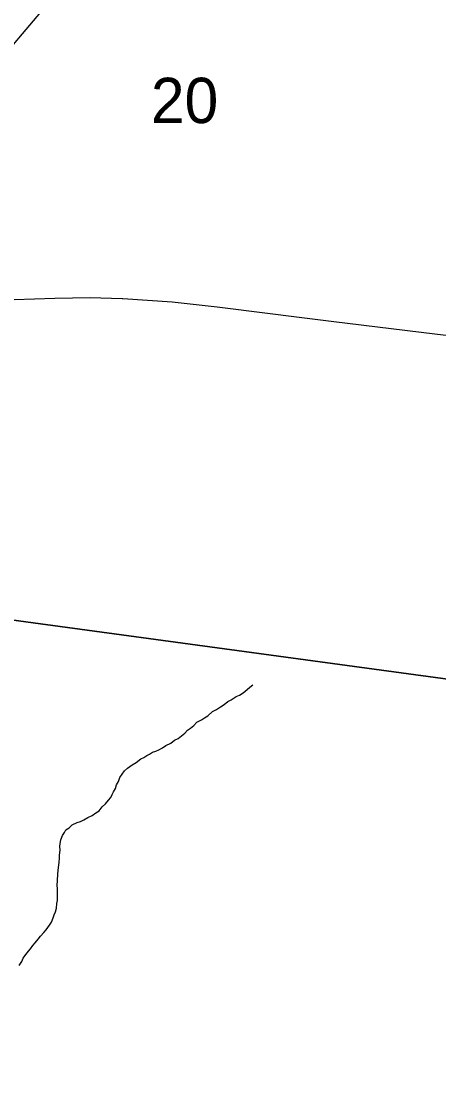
# Model space of a CAD drawing. Extents: x 1310247 to 1664935, y 284496 to 704931.
# Drawn here: x 1471012 to 1473050, y 570190 to 575349 of the extents above; entities that cross this region are included whole.
import ezdxf

# ---------------------------------------------------------------- set-up
doc = ezdxf.new("R2010")
doc.units = 0
for name, color, linetype in [('GM_X_County', 7, 'Continuous'), ('GM_X_Interstate_Shield', 7, 'Continuous'), ('GM_X_Major_Lake_Text', 7, 'Continuous'), ('GM_X_Minor_River_Text', 7, 'Continuous'), ('GM_X_US_Location', 7, 'Continuous')]:
    doc.layers.add(name, color=color, linetype=linetype)

msp = doc.modelspace()

# ---------------------------------------------------------------- linework, layer by layer
at = {"layer": 'GM_X_County'}
for points in [[(1474738.6, 577396.3), (1474265.8, 571980.6), (1468903.1, 572708.2), (1469353.2, 577988.5)], [(1474265.8, 571980.6), (1473763.6, 566593.3), (1468398.6, 567407), (1468903.1, 572708.2)]]:
    msp.add_lwpolyline(points, close=True, dxfattribs=at)
at = {"layer": 'GM_X_Interstate_Shield'}
for points in [[(1470794.4, 573982.6), (1470977.3, 573990.7), (1471176.6, 573998.2), (1471348.4, 574002), (1471504.7, 573995.9)], [(1471504.7, 573995.9), (1471507.8, 573995.7), (1471748.2, 573980.8), (1471968.6, 573955.9), (1471994.7, 573952.6)], [(1471994.7, 573952.6), (1472380.8, 573903.6), (1472537.2, 573884.4)], [(1472537.2, 573884.4), (1473030.9, 573823.9), (1473441.8, 573775.3), (1473633.6, 573745.4), (1473974.8, 573695.6), (1474376.1, 573617.5)]]:
    msp.add_lwpolyline(points, dxfattribs=at)
at = {"layer": 'GM_X_Major_Lake_Text'}
msp.add_lwpolyline([(1470883.7, 575129), (1471554.2, 575920.9)], dxfattribs=at)
at = {"layer": 'GM_X_Minor_River_Text'}
for points in [[(1471493.9, 571660.5), (1471504.2, 571676.3), (1471516.6, 571692.1), (1471530.9, 571705.9), (1471553.3, 571721.4), (1471573.5, 571733), (1471595.9, 571750.6), (1471610.1, 571758.4), (1471624.4, 571768.1), (1471638.5, 571773.8), (1471652.7, 571783.5), (1471668.9, 571789.2), (1471683, 571794.9), (1471701.2, 571804.6), (1471717.5, 571816.3), (1471741.8, 571827.8), (1471760.1, 571841.4), (1471778.4, 571851.1), (1471794.6, 571862.8), (1471811, 571876.5), (1471823.3, 571890.3), (1471837.5, 571900), (1471853.8, 571913.7), (1471868.2, 571929.4), (1471892.5, 571941), (1471906.7, 571950.7), (1471922.9, 571960.4), (1471945.4, 571982), (1471965.7, 571991.6), (1471984, 572005.2), (1472002.2, 572016.9), (1472020.6, 572030.5), (1472036.7, 572038.2), (1472061.2, 572055.8), (1472077.3, 572061.4), (1472095.6, 572073.1), (1472114, 572088.8), (1472128.2, 572100.5), (1472142.5, 572112.2)], [(1471001.3, 570743.7), (1471015.8, 570763.4), (1471022.1, 570779.4), (1471038.7, 570803.1), (1471057.2, 570824.8), (1471069.5, 570840.6), (1471079.8, 570854.4), (1471094.3, 570872.2), (1471106.6, 570885.9), (1471123, 570903.6), (1471133.3, 570917.5), (1471149.8, 570939.2), (1471160.1, 570955), (1471168.6, 570974.9), (1471172.9, 570990.9), (1471179.2, 571004.8), (1471183.6, 571022.8), (1471186.1, 571044.8), (1471188.5, 571060.8), (1471189, 571086.9), (1471189.4, 571103), (1471189.7, 571119), (1471188, 571133.1), (1471188.6, 571157.2), (1471191.3, 571189.2), (1471191.6, 571207.3), (1471196.5, 571247.3), (1471198.9, 571267.4), (1471199.3, 571281.4), (1471201.8, 571305.4), (1471200.2, 571323.5), (1471202.5, 571337.6), (1471204.9, 571355.6), (1471213.4, 571377.5), (1471223.7, 571391.3), (1471230, 571405.2), (1471246.2, 571414.9), (1471260.5, 571428.7), (1471284.8, 571440.2), (1471300.9, 571445.8), (1471317.1, 571453.5), (1471337.4, 571465.1), (1471357.7, 571474.7), (1471376, 571488.4), (1471392.2, 571498.1), (1471406.7, 571517.8), (1471423, 571531.5), (1471437.4, 571549.3), (1471449.7, 571563.1), (1471456, 571577), (1471462.3, 571590.9), (1471472.7, 571606.7), (1471477.1, 571624.7), (1471487.4, 571640.6), (1471493.9, 571660.5)]]:
    msp.add_lwpolyline(points, dxfattribs=at)

# ---------------------------------------------------------------- texts
at = {"layer": 'GM_X_US_Location'}
msp.add_text('20', height=221, rotation=0, dxfattribs=at).set_placement((1471644.8, 574851.9))

doc.saveas('drawing.dxf')
